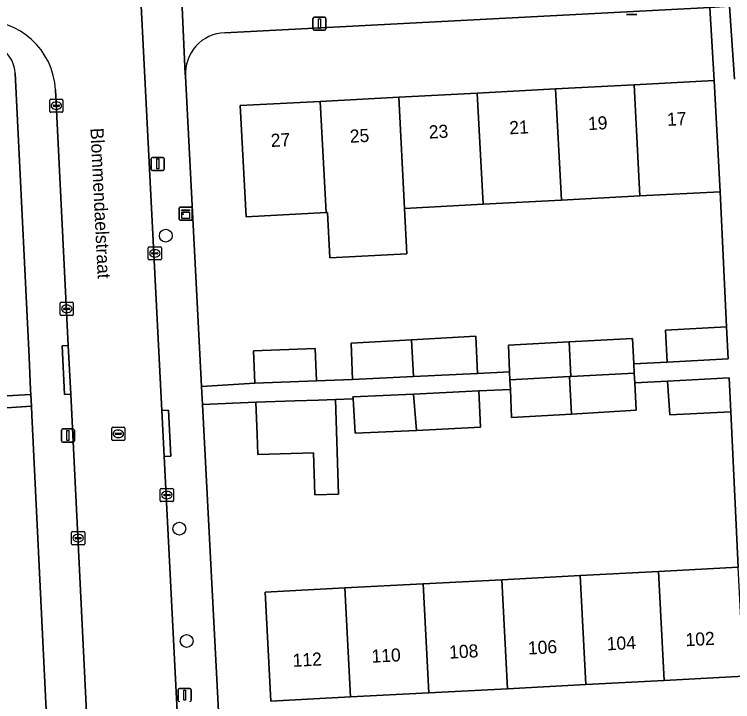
# Model space of a CAD drawing. Extents: x 160554 to 161248, y 385329 to 386506.
# Drawn here: x 161069.9 to 161124.8, y 385358.2 to 385410.6 of the extents above; entities that cross this region are included whole.
import ezdxf

# ---------------------------------------------------------------- set-up
doc = ezdxf.new("R2010")
doc.units = 0
for name, color, linetype in [('IMGEO_Boom', 7, 'Continuous'), ('IMGEO_Erf', 7, 'Continuous'), ('IMGEO_Kast', 7, 'Continuous'), ('IMGEO_Kolk', 7, 'Continuous'), ('IMGEO_Lichtmast', 7, 'Continuous'), ('IMGEO_Openbare_ruimte_label', 7, 'Continuous'), ('IMGEO_Pand', 7, 'Continuous'), ('IMGEO_Pand_nummerreeks', 7, 'Continuous'), ('IMGEO_Rijbaan_lokaal_open', 7, 'Continuous'), ('IMGEO_Rioolput', 7, 'Continuous'), ('IMGEO_Voetpad_open', 7, 'Continuous')]:
    doc.layers.add(name, color=color, linetype=linetype)

msp = doc.modelspace()

# ---------------------------------------------------------------- linework, layer by layer
at = {"layer": 'IMGEO_Boom'}
for centre in [(161081.498, 385393.738), (161082.537, 385371.358), (161083.088, 385362.778)]:
    msp.add_circle(centre, 0.489, dxfattribs=at)
at = {"layer": 'IMGEO_Erf'}
for points in [[(161123.834, 385397.095), (161117.711, 385396.769), (161111.719, 385396.451), (161105.728, 385396.132), (161099.736, 385395.814), (161099.919, 385392.355), (161094.024, 385392.041), (161093.841, 385395.5), (161093.744, 385395.495), (161087.625, 385395.17), (161087.174, 385403.667), (161093.294, 385403.992), (161099.286, 385404.311), (161105.278, 385404.629), (161111.269, 385404.948), (161117.261, 385405.267), (161123.382, 385405.592), (161123.04, 385411.174), (161086.002, 385409.241)], [(161124.564, 385411.253), (161124.925, 385405.692)], [(161053.913, 385380.638), (161071.191, 385381.596), (161071.173, 385381.973), (161071.052, 385384.463), (161069.996, 385406.154)], [(161083.007, 385405.911), (161084.234, 385382.221), (161088.29, 385382.469), (161088.194, 385384.939), (161092.916, 385385.124), (161093.012, 385382.654), (161095.752, 385382.751), (161095.655, 385385.519), (161100.269, 385385.779), (161105.18, 385386.055), (161105.302, 385383.21), (161107.754, 385383.341), (161107.665, 385385.366), (161112.301, 385385.622), (161117.139, 385385.889), (161117.239, 385383.942), (161119.794, 385384.082), (161119.657, 385386.508), (161124.318, 385386.77), (161123.834, 385397.095)], [(161124.658, 385380.293), (161119.997, 385380.044), (161119.823, 385382.622), (161117.315, 385382.486), (161117.422, 385380.403), (161112.484, 385380.112), (161107.909, 385379.842), (161107.814, 385382), (161105.396, 385381.876), (161105.531, 385379.108), (161100.654, 385378.847), (161095.968, 385378.649), (161095.804, 385381.278), (161094.452, 385381.214), (161094.685, 385374.006), (161092.875, 385373.948), (161092.771, 385377.16), (161088.516, 385377.022), (161088.467, 385378.553), (161088.387, 385381.017), (161084.306, 385380.847), (161085.646, 385354.978)], [(161071.268, 385380.026), (161071.234, 385380.712), (161049.014, 385379.232), (161049.037, 385378.813), (161049.294, 385374.124), (161046.467, 385373.975), (161046.673, 385369.959), (161049.514, 385370.11), (161049.765, 385365.531), (161050.041, 385360.489), (161047.165, 385360.352), (161047.214, 385359.396), (161050.272, 385359.538), (161050.557, 385353.425), (161047.498, 385353.283), (161047.643, 385350.154), (161070.196, 385351.283)], [(161088.643, 385352.265), (161126.04, 385354.145), (161125.647, 385360.086), (161119.571, 385359.767), (161113.579, 385359.452), (161107.588, 385359.137), (161101.596, 385358.822), (161095.604, 385358.507), (161089.531, 385358.188), (161089.093, 385366.516), (161095.167, 385366.835), (161101.159, 385367.15), (161107.151, 385367.465), (161113.142, 385367.78), (161119.134, 385368.095), (161125.21, 385368.414), (161124.658, 385380.293)], [(161072.541, 385353.866), (161071.268, 385380.026)]]:
    msp.add_lwpolyline(points, dxfattribs=at)
for centre, radius, start, end in [((161086.116, 385406.127), 3.116, 92.091, 183.9726), ((161067.577, 385406.032), 2.422, 2.8879, 92.8416)]:
    msp.add_arc(centre, radius, start, end, dxfattribs=at)
at = {"layer": 'IMGEO_Kast'}
for p, q in [((161082.521, 385394.998), (161082.521, 385395.839)), ((161082.521, 385395.839), (161082.521, 385394.998)), ((161082.596, 385395.923), (161083.437, 385395.923)), ((161083.437, 385395.923), (161082.596, 385395.923)), ((161083.521, 385395.848), (161083.521, 385395.007)), ((161083.521, 385395.007), (161083.521, 385395.848)), ((161083.446, 385394.923), (161082.605, 385394.923)), ((161082.605, 385394.923), (161083.446, 385394.923))]:
    msp.add_line(p, q, dxfattribs=at)
for points in [[(161082.716, 385395.713), (161083.316, 385395.713), (161083.316, 385395.628), (161082.716, 385395.628), (161082.716, 385395.713)], [(161082.716, 385395.538), (161083.316, 385395.538), (161083.316, 385395.049), (161082.716, 385395.049), (161082.716, 385395.538)]]:
    msp.add_lwpolyline(points, dxfattribs=at)
msp.add_circle((161082.8, 385395.387), 0.0377, dxfattribs=at)
for centre, start, end in [((161082.599, 385395.845), 92.4484, 184.2845), ((161082.599, 385395.845), 92.4484, 184.2845), ((161083.443, 385395.845), 2.4484, 94.2845), ((161083.443, 385395.845), 2.4484, 94.2845), ((161082.599, 385395.001), 182.4484, 274.2845), ((161082.599, 385395.001), 182.4484, 274.2845), ((161083.443, 385395.001), 272.4484, 4.2845), ((161083.443, 385395.001), 272.4484, 4.2845)]:
    msp.add_arc(centre, 0.0779, start, end, dxfattribs=at)
at = {"layer": 'IMGEO_Kolk'}
for p, q in [((161072.635, 385403.232), (161072.635, 385404.084)), ((161072.71, 385404.158), (161073.562, 385404.158)), ((161073.123, 385403.938), (161073.148, 385403.938)), ((161073.636, 385404.084), (161073.636, 385403.232)), ((161072.894, 385403.652), (161072.894, 385403.664)), ((161073.332, 385403.615), (161072.934, 385403.615)), ((161072.937, 385403.701), (161073.335, 385403.701)), ((161073.146, 385403.378), (161073.121, 385403.378)), ((161073.378, 385403.664), (161073.378, 385403.652)), ((161073.562, 385403.158), (161072.71, 385403.158)), ((161080.158, 385391.959), (161080.158, 385392.811)), ((161080.233, 385392.885), (161081.085, 385392.885)), ((161081.159, 385392.811), (161081.159, 385391.959)), ((161080.417, 385392.379), (161080.417, 385392.391)), ((161080.855, 385392.342), (161080.457, 385392.342)), ((161080.46, 385392.428), (161080.858, 385392.428)), ((161080.646, 385392.665), (161080.671, 385392.665)), ((161080.901, 385392.391), (161080.901, 385392.379)), ((161081.085, 385391.885), (161080.233, 385391.885)), ((161080.669, 385392.105), (161080.644, 385392.105)), ((161073.434, 385387.723), (161073.434, 385388.575)), ((161073.509, 385388.649), (161074.361, 385388.649)), ((161073.922, 385388.429), (161073.947, 385388.429)), ((161074.435, 385388.575), (161074.435, 385387.723)), ((161073.693, 385388.143), (161073.693, 385388.155)), ((161074.131, 385388.106), (161073.733, 385388.106)), ((161073.736, 385388.192), (161074.134, 385388.192)), ((161073.945, 385387.869), (161073.92, 385387.869)), ((161074.177, 385388.155), (161074.177, 385388.143)), ((161074.361, 385387.649), (161073.509, 385387.649)), ((161081.078, 385373.5), (161081.078, 385374.352)), ((161081.153, 385374.426), (161082.005, 385374.426)), ((161081.566, 385374.206), (161081.591, 385374.206)), ((161082.079, 385374.352), (161082.079, 385373.5)), ((161081.337, 385373.92), (161081.337, 385373.932)), ((161081.775, 385373.883), (161081.377, 385373.883)), ((161081.38, 385373.969), (161081.778, 385373.969)), ((161081.589, 385373.646), (161081.564, 385373.646)), ((161081.821, 385373.932), (161081.821, 385373.92)), ((161082.005, 385373.426), (161081.153, 385373.426)), ((161074.304, 385370.212), (161074.304, 385371.064)), ((161074.379, 385371.138), (161075.231, 385371.138)), ((161074.792, 385370.918), (161074.817, 385370.918)), ((161075.305, 385371.064), (161075.305, 385370.212)), ((161074.563, 385370.632), (161074.563, 385370.644)), ((161075.001, 385370.595), (161074.603, 385370.595)), ((161074.606, 385370.681), (161075.004, 385370.681)), ((161074.815, 385370.358), (161074.79, 385370.358)), ((161075.047, 385370.644), (161075.047, 385370.632)), ((161075.231, 385370.138), (161074.379, 385370.138))]:
    msp.add_line(p, q, dxfattribs=at)
for points in [[(161072.635, 385403.232), (161072.635, 385404.084)], [(161072.71, 385404.158), (161073.562, 385404.158)], [(161073.636, 385404.084), (161073.636, 385403.232)], [(161073.562, 385403.158), (161072.71, 385403.158)], [(161080.158, 385391.959), (161080.158, 385392.811)], [(161080.233, 385392.885), (161081.085, 385392.885)], [(161081.159, 385392.811), (161081.159, 385391.959)], [(161081.085, 385391.885), (161080.233, 385391.885)], [(161073.434, 385387.723), (161073.434, 385388.575)], [(161073.509, 385388.649), (161074.361, 385388.649)], [(161074.435, 385388.575), (161074.435, 385387.723)], [(161074.361, 385387.649), (161073.509, 385387.649)], [(161081.078, 385373.5), (161081.078, 385374.352)], [(161081.153, 385374.426), (161082.005, 385374.426)], [(161082.079, 385374.352), (161082.079, 385373.5)], [(161082.005, 385373.426), (161081.153, 385373.426)], [(161074.304, 385370.212), (161074.304, 385371.064)], [(161074.379, 385371.138), (161075.231, 385371.138)], [(161075.305, 385371.064), (161075.305, 385370.212)], [(161075.231, 385370.138), (161074.379, 385370.138)]]:
    msp.add_lwpolyline(points, dxfattribs=at)
for centre, radius, start, end in [((161072.712, 385404.082), 0.0765, 91.552, 178.448), ((161072.712, 385404.082), 0.0765, 91.552, 178.448), ((161073.56, 385404.082), 0.0765, 1.552, 88.448), ((161073.56, 385404.082), 0.0765, 1.552, 88.448), ((161072.712, 385403.234), 0.0765, 181.552, 268.448), ((161072.712, 385403.234), 0.0765, 181.552, 268.448), ((161072.934, 385403.661), 0.0403, 85.8775, 175.7526), ((161072.931, 385403.651), 0.0366, 178.938, 274.7102), ((161073.335, 385403.658), 0.043, 264.8664, 352.4533), ((161073.339, 385403.663), 0.0386, 1.7309, 96.639), ((161073.56, 385403.234), 0.0765, 271.552, 358.448), ((161073.56, 385403.234), 0.0765, 271.552, 358.448), ((161080.235, 385392.809), 0.0765, 91.552, 178.448), ((161080.235, 385392.809), 0.0765, 91.552, 178.448), ((161081.083, 385392.809), 0.0765, 1.552, 88.448), ((161081.083, 385392.809), 0.0765, 1.552, 88.448), ((161080.457, 385392.388), 0.0403, 85.8775, 175.7526), ((161080.454, 385392.378), 0.0366, 178.938, 274.7102), ((161080.858, 385392.385), 0.043, 264.8664, 352.4533), ((161080.862, 385392.39), 0.0386, 1.7309, 96.639), ((161080.235, 385391.961), 0.0765, 181.552, 268.448), ((161080.235, 385391.961), 0.0765, 181.552, 268.448), ((161081.083, 385391.961), 0.0765, 271.552, 358.448), ((161081.083, 385391.961), 0.0765, 271.552, 358.448), ((161073.511, 385388.573), 0.0765, 91.552, 178.448), ((161073.511, 385388.573), 0.0765, 91.552, 178.448), ((161074.359, 385388.573), 0.0765, 1.552, 88.448), ((161074.359, 385388.573), 0.0765, 1.552, 88.448), ((161073.733, 385388.152), 0.0403, 85.8775, 175.7526), ((161073.73, 385388.142), 0.0366, 178.938, 274.7102), ((161074.134, 385388.149), 0.043, 264.8664, 352.4533), ((161074.138, 385388.154), 0.0386, 1.7309, 96.639), ((161073.511, 385387.725), 0.0765, 181.552, 268.448), ((161073.511, 385387.725), 0.0765, 181.552, 268.448), ((161074.359, 385387.725), 0.0765, 271.552, 358.448), ((161074.359, 385387.725), 0.0765, 271.552, 358.448), ((161081.155, 385374.35), 0.0765, 91.552, 178.448), ((161081.155, 385374.35), 0.0765, 91.552, 178.448), ((161082.003, 385374.35), 0.0765, 1.552, 88.448), ((161082.003, 385374.35), 0.0765, 1.552, 88.448), ((161081.377, 385373.929), 0.0403, 85.8775, 175.7526), ((161081.374, 385373.919), 0.0366, 178.938, 274.7102), ((161081.778, 385373.926), 0.043, 264.8664, 352.4533), ((161081.782, 385373.931), 0.0386, 1.7309, 96.639), ((161081.155, 385373.502), 0.0765, 181.552, 268.448), ((161081.155, 385373.502), 0.0765, 181.552, 268.448), ((161082.003, 385373.502), 0.0765, 271.552, 358.448), ((161082.003, 385373.502), 0.0765, 271.552, 358.448), ((161074.381, 385371.062), 0.0765, 91.552, 178.448), ((161074.381, 385371.062), 0.0765, 91.552, 178.448), ((161075.229, 385371.062), 0.0765, 1.552, 88.448), ((161075.229, 385371.062), 0.0765, 1.552, 88.448), ((161074.603, 385370.641), 0.0403, 85.8775, 175.7526), ((161074.6, 385370.631), 0.0366, 178.938, 274.7102), ((161075.004, 385370.638), 0.043, 264.8664, 352.4533), ((161075.008, 385370.643), 0.0386, 1.7309, 96.639), ((161074.381, 385370.214), 0.0765, 181.552, 268.448), ((161074.381, 385370.214), 0.0765, 181.552, 268.448), ((161075.229, 385370.214), 0.0765, 271.552, 358.448), ((161075.229, 385370.214), 0.0765, 271.552, 358.448)]:
    msp.add_arc(centre, radius, start, end, dxfattribs=at)
for centre, major_axis, ratio, start_param, end_param in [((161073.122, 385403.658), (-0.387, 0.002), 0.722429, 4.712389, 7.853982), ((161073.147, 385403.658), (-0.39, 0.002), 0.717154, 1.570796, 4.712389), ((161080.645, 385392.385), (-0.387, 0.002), 0.722429, 4.712389, 7.853982), ((161080.67, 385392.385), (-0.39, 0.002), 0.717154, 1.570796, 4.712389), ((161073.921, 385388.149), (-0.387, 0.002), 0.722429, 4.712389, 7.853982), ((161073.946, 385388.149), (-0.39, 0.002), 0.717154, 1.570796, 4.712389), ((161081.565, 385373.926), (-0.387, 0.002), 0.722429, 4.712389, 7.853982), ((161081.59, 385373.926), (-0.39, 0.002), 0.717154, 1.570796, 4.712389), ((161074.791, 385370.638), (-0.387, 0.002), 0.722429, 4.712389, 7.853982), ((161074.816, 385370.638), (-0.39, 0.002), 0.717154, 1.570796, 4.712389)]:
    msp.add_ellipse(centre, major_axis=major_axis, ratio=ratio, start_param=start_param, end_param=end_param, dxfattribs=at)
at = {"layer": 'IMGEO_Lichtmast'}
for p, q in [((161092.739, 385409.523), (161092.739, 385410.323)), ((161092.739, 385410.323), (161092.739, 385409.523)), ((161092.839, 385410.423), (161093.629, 385410.423)), ((161093.629, 385410.423), (161092.839, 385410.423)), ((161093.729, 385410.323), (161093.729, 385409.523)), ((161093.729, 385409.523), (161093.729, 385410.323)), ((161117.475, 385410.639), (161116.685, 385410.639)), ((161116.685, 385410.639), (161117.475, 385410.639)), ((161093.629, 385409.423), (161092.839, 385409.423)), ((161092.839, 385409.423), (161093.629, 385409.423)), ((161080.388, 385398.819), (161080.388, 385399.619)), ((161080.388, 385399.619), (161080.388, 385398.819)), ((161080.488, 385399.719), (161081.278, 385399.719)), ((161081.278, 385399.719), (161080.488, 385399.719)), ((161081.378, 385399.619), (161081.378, 385398.819)), ((161081.378, 385398.819), (161081.378, 385399.619)), ((161081.278, 385398.719), (161080.488, 385398.719)), ((161080.488, 385398.719), (161081.278, 385398.719)), ((161073.523, 385378.075), (161073.523, 385378.875)), ((161073.523, 385378.875), (161073.523, 385378.075)), ((161073.623, 385378.975), (161074.413, 385378.975)), ((161074.413, 385378.975), (161073.623, 385378.975)), ((161074.513, 385378.875), (161074.513, 385378.075)), ((161074.513, 385378.075), (161074.513, 385378.875)), ((161074.413, 385377.975), (161073.623, 385377.975)), ((161073.623, 385377.975), (161074.413, 385377.975)), ((161082.444, 385358.25), (161082.444, 385359.05)), ((161082.444, 385359.05), (161082.444, 385358.25)), ((161082.544, 385359.15), (161083.334, 385359.15)), ((161083.334, 385359.15), (161082.544, 385359.15)), ((161083.434, 385359.05), (161083.434, 385358.25)), ((161083.434, 385358.25), (161083.434, 385359.05))]:
    msp.add_line(p, q, dxfattribs=at)
for points in [[(161093.159, 385410.298), (161093.309, 385410.298), (161093.309, 385409.548), (161093.159, 385409.548), (161093.159, 385410.298)], [(161080.808, 385399.594), (161080.958, 385399.594), (161080.958, 385398.844), (161080.808, 385398.844), (161080.808, 385399.594)], [(161073.943, 385378.85), (161074.093, 385378.85), (161074.093, 385378.1), (161073.943, 385378.1), (161073.943, 385378.85)], [(161082.864, 385359.025), (161083.014, 385359.025), (161083.014, 385358.275), (161082.864, 385358.275), (161082.864, 385359.025)]]:
    msp.add_lwpolyline(points, dxfattribs=at)
for centre, start, end in [((161092.839, 385410.323), 90, 180), ((161092.839, 385410.323), 90, 180), ((161093.629, 385410.323), 0, 90), ((161093.629, 385410.323), 360, 90), ((161092.839, 385409.523), 180, 270), ((161092.839, 385409.523), 180, 270), ((161093.629, 385409.523), 270, 0), ((161093.629, 385409.523), 270, 0), ((161080.488, 385399.619), 90, 180), ((161080.488, 385399.619), 90, 180), ((161081.278, 385399.619), 0, 90), ((161081.278, 385399.619), 360, 90), ((161080.488, 385398.819), 180, 270), ((161080.488, 385398.819), 180, 270), ((161081.278, 385398.819), 270, 0), ((161081.278, 385398.819), 270, 0), ((161073.623, 385378.875), 90, 180), ((161073.623, 385378.875), 90, 180), ((161074.413, 385378.875), 0, 90), ((161074.413, 385378.875), 360, 90), ((161073.623, 385378.075), 180, 270), ((161073.623, 385378.075), 180, 270), ((161074.413, 385378.075), 270, 0), ((161074.413, 385378.075), 270, 0), ((161082.544, 385359.05), 90, 180), ((161082.544, 385359.05), 90, 180), ((161083.334, 385359.05), 0, 90), ((161083.334, 385359.05), 360, 90), ((161082.544, 385358.25), 180, 270), ((161082.544, 385358.25), 180, 270), ((161083.334, 385358.25), 270, 0), ((161083.334, 385358.25), 270, 0)]:
    msp.add_arc(centre, 0.1, start, end, dxfattribs=at)
at = {"layer": 'IMGEO_Pand'}
for points in [[(161117.711, 385396.769), (161123.834, 385397.095), (161123.382, 385405.592), (161117.261, 385405.267)], [(161105.728, 385396.132), (161111.719, 385396.451), (161111.269, 385404.948), (161105.278, 385404.629)], [(161117.261, 385405.267), (161111.269, 385404.948), (161111.719, 385396.451), (161117.711, 385396.769)], [(161099.286, 385404.311), (161093.294, 385403.992), (161093.744, 385395.495), (161093.841, 385395.5), (161094.024, 385392.041), (161099.919, 385392.355), (161099.736, 385395.814)], [(161099.736, 385395.814), (161105.728, 385396.132), (161105.278, 385404.629), (161099.286, 385404.311)], [(161093.294, 385403.992), (161087.174, 385403.667), (161087.625, 385395.17), (161093.744, 385395.495)], [(161119.657, 385386.508), (161119.794, 385384.082), (161124.455, 385384.332), (161124.318, 385386.77)], [(161100.269, 385385.779), (161095.655, 385385.519), (161095.752, 385382.751), (161100.418, 385382.975)], [(161100.418, 385382.975), (161105.302, 385383.21), (161105.18, 385386.055), (161100.269, 385385.779)], [(161112.442, 385382.977), (161112.301, 385385.622), (161107.665, 385385.366), (161107.754, 385383.341), (161107.781, 385382.729), (161112.334, 385382.971)], [(161117.276, 385383.234), (161117.239, 385383.942), (161117.139, 385385.889), (161112.301, 385385.622), (161112.442, 385382.977)], [(161092.916, 385385.124), (161088.194, 385384.939), (161088.29, 385382.469), (161093.012, 385382.654)], [(161107.781, 385382.729), (161107.814, 385382), (161107.909, 385379.842), (161112.484, 385380.112), (161112.334, 385382.971)], [(161112.442, 385382.977), (161112.334, 385382.971), (161112.484, 385380.112), (161117.422, 385380.403), (161117.315, 385382.486), (161117.276, 385383.234)], [(161124.535, 385382.871), (161119.823, 385382.622), (161119.997, 385380.044), (161124.658, 385380.293)], [(161100.654, 385378.847), (161105.531, 385379.108), (161105.396, 385381.876), (161100.412, 385381.644)], [(161100.412, 385381.644), (161095.795, 385381.43), (161095.804, 385381.278), (161095.968, 385378.649), (161100.654, 385378.847)], [(161094.452, 385381.214), (161093.161, 385381.172), (161091.351, 385381.113), (161088.387, 385381.017), (161088.467, 385378.553), (161088.516, 385377.022), (161092.771, 385377.16), (161092.875, 385373.948), (161094.685, 385374.006)], [(161119.134, 385368.095), (161113.142, 385367.78), (161113.579, 385359.452), (161119.571, 385359.767)], [(161119.571, 385359.767), (161125.647, 385360.086), (161125.21, 385368.414), (161119.134, 385368.095)], [(161113.142, 385367.78), (161107.151, 385367.465), (161107.588, 385359.137), (161113.579, 385359.452)], [(161095.604, 385358.507), (161101.596, 385358.822), (161101.159, 385367.15), (161095.167, 385366.835)], [(161101.596, 385358.822), (161107.588, 385359.137), (161107.151, 385367.465), (161101.159, 385367.15)], [(161095.167, 385366.835), (161089.093, 385366.516), (161089.531, 385358.188), (161095.604, 385358.507)]]:
    msp.add_lwpolyline(points, close=True, dxfattribs=at)
at = {"layer": 'IMGEO_Rijbaan_lokaal_open'}
msp.add_lwpolyline([(161073.074, 385404.868), (161074.048, 385385.347), (161074.233, 385381.632), (161075.73, 385351.633), (161079.191, 385351.765), (161082.652, 385351.896), (161081.378, 385376.871), (161081.199, 385380.394), (161078.071, 385441.733)], dxfattribs=at)
msp.add_arc((161067.491, 385404.582), 5.59, 2.9345, 92.4506, dxfattribs=at)
at = {"layer": 'IMGEO_Rioolput'}
for p, q in [((161077.442, 385379.104), (161078.294, 385379.104)), ((161077.367, 385378.178), (161077.367, 385379.03)), ((161077.626, 385378.598), (161077.626, 385378.61)), ((161078.064, 385378.561), (161077.666, 385378.561)), ((161077.669, 385378.647), (161078.067, 385378.647)), ((161077.855, 385378.884), (161077.88, 385378.884)), ((161078.11, 385378.61), (161078.11, 385378.598)), ((161078.368, 385379.03), (161078.368, 385378.178)), ((161078.294, 385378.104), (161077.442, 385378.104)), ((161077.878, 385378.324), (161077.853, 385378.324))]:
    msp.add_line(p, q, dxfattribs=at)
for points in [[(161077.442, 385379.104), (161078.294, 385379.104)], [(161077.367, 385378.178), (161077.367, 385379.03)], [(161078.368, 385379.03), (161078.368, 385378.178)], [(161078.294, 385378.104), (161077.442, 385378.104)]]:
    msp.add_lwpolyline(points, dxfattribs=at)
for centre, radius, start, end in [((161077.444, 385379.028), 0.0765, 91.552, 178.448), ((161077.444, 385379.028), 0.0765, 91.552, 178.448), ((161078.292, 385379.028), 0.0765, 1.552, 88.448), ((161078.292, 385379.028), 0.0765, 1.552, 88.448), ((161077.666, 385378.607), 0.0403, 85.8775, 175.7526), ((161077.663, 385378.597), 0.0366, 178.938, 274.7102), ((161078.067, 385378.604), 0.043, 264.8664, 352.4533), ((161078.071, 385378.609), 0.0386, 1.7309, 96.639), ((161077.444, 385378.18), 0.0765, 181.552, 268.448), ((161077.444, 385378.18), 0.0765, 181.552, 268.448), ((161078.292, 385378.18), 0.0765, 271.552, 358.448), ((161078.292, 385378.18), 0.0765, 271.552, 358.448)]:
    msp.add_arc(centre, radius, start, end, dxfattribs=at)
for centre, major_axis, ratio, start_param, end_param in [((161077.854, 385378.604), (-0.387, 0.002), 0.722429, 4.712389, 7.853982), ((161077.879, 385378.604), (-0.39, 0.002), 0.717154, 1.570796, 4.712389)]:
    msp.add_ellipse(centre, major_axis=major_axis, ratio=ratio, start_param=start_param, end_param=end_param, dxfattribs=at)
at = {"layer": 'IMGEO_Voetpad_open'}
for points in [[(161079.665, 385472.955), (161076.464, 385472.863), (161077.486, 385453.727), (161078.071, 385441.733), (161081.199, 385380.394), (161081.698, 385380.419), (161081.877, 385376.896), (161081.378, 385376.871), (161082.652, 385351.896), (161088.643, 385352.265)], [(161085.646, 385354.978), (161084.306, 385380.847), (161084.234, 385382.221), (161083.007, 385405.911), (161082.979, 385406.078), (161082.567, 385415.166), (161082.569, 385415.205), (161079.665, 385472.955)], [(161086.002, 385409.241), (161123.04, 385411.174), (161124.564, 385411.253), (161144.425, 385412.29), (161144.689, 385415.374), (161143.422, 385415.333), (161133.947, 385415.029), (161133.1, 385414.983)], [(161082.569, 385415.205), (161082.567, 385415.166), (161082.979, 385406.078), (161083.007, 385405.911)], [(161123.04, 385411.174), (161123.382, 385405.592), (161123.834, 385397.095), (161124.318, 385386.77), (161124.455, 385384.332), (161119.794, 385384.082), (161117.239, 385383.942), (161117.276, 385383.234), (161117.315, 385382.486), (161119.823, 385382.622), (161124.535, 385382.871), (161124.658, 385380.293), (161125.21, 385368.414)], [(161124.925, 385405.692), (161124.564, 385411.253)], [(161069.996, 385406.154), (161071.052, 385384.463), (161071.173, 385381.973), (161071.191, 385381.596), (161071.234, 385380.712), (161071.268, 385380.026), (161072.541, 385353.866)], [(161070.196, 385351.283), (161070.271, 385351.282), (161075.73, 385351.633), (161074.233, 385381.632), (161073.772, 385381.612), (161073.581, 385385.327), (161074.048, 385385.347), (161073.074, 385404.868)]]:
    msp.add_lwpolyline(points, dxfattribs=at)
for points in [[(161074.233, 385381.632), (161074.048, 385385.347), (161073.581, 385385.327), (161073.772, 385381.612)], [(161107.781, 385382.729), (161107.754, 385383.341), (161105.302, 385383.21), (161100.418, 385382.975), (161095.752, 385382.751), (161093.012, 385382.654), (161088.29, 385382.469), (161084.234, 385382.221), (161084.306, 385380.847), (161088.387, 385381.017), (161091.351, 385381.113), (161093.161, 385381.172), (161094.452, 385381.214), (161095.804, 385381.278), (161095.795, 385381.43), (161100.412, 385381.644), (161105.396, 385381.876), (161107.814, 385382)], [(161071.234, 385380.712), (161071.191, 385381.596), (161053.913, 385380.638), (161049.079, 385380.37), (161044.387, 385380.11), (161041.955, 385379.921), (161041.988, 385379.402), (161042.047, 385378.446), (161044.568, 385378.607), (161046.395, 385350.091), (161047.643, 385350.154), (161047.498, 385353.283), (161047.214, 385359.396), (161047.165, 385360.352), (161046.908, 385365.379), (161046.673, 385369.959), (161046.467, 385373.975), (161046.207, 385379.045), (161049.014, 385379.232)], [(161081.378, 385376.871), (161081.877, 385376.896), (161081.698, 385380.419), (161081.199, 385380.394)]]:
    msp.add_lwpolyline(points, close=True, dxfattribs=at)
for centre, radius, start, end in [((161067.491, 385404.582), 5.59, 2.9345, 92.4506), ((161086.116, 385406.127), 3.116, 92.091, 183.9726), ((161067.577, 385406.032), 2.422, 2.8879, 92.8416)]:
    msp.add_arc(centre, radius, start, end, dxfattribs=at)

# ---------------------------------------------------------------- texts
at = {"layer": 'IMGEO_Openbare_ruimte_label'}
msp.add_text('Blommendaelstraat', height=1, rotation=272.8081, dxfattribs=at).set_placement((161075.737, 385401.942))
at = {"layer": 'IMGEO_Pand_nummerreeks'}
for s, rotation, p in [('17', 3.0433, (161119.805, 385402.117)), ('19', 3.0433, (161113.77, 385401.796)), ('23', 3.0433, (161101.61, 385401.149)), ('21', 3.0433, (161107.757, 385401.476)), ('27', 3.0433, (161089.54, 385400.508)), ('25', 3.0424, (161095.575, 385400.828)), ('104', 3.0083, (161115.2, 385362.061)), ('102', 3.0083, (161121.217, 385362.377)), ('106', 3.0083, (161109.18, 385361.744)), ('110', 3.0083, (161097.236, 385361.117)), ('108', 3.0083, (161103.165, 385361.428)), ('112', 3.0083, (161091.21, 385360.8))]:
    msp.add_text(s, height=1, rotation=rotation, dxfattribs=at).set_placement(p)

doc.saveas('drawing.dxf')
